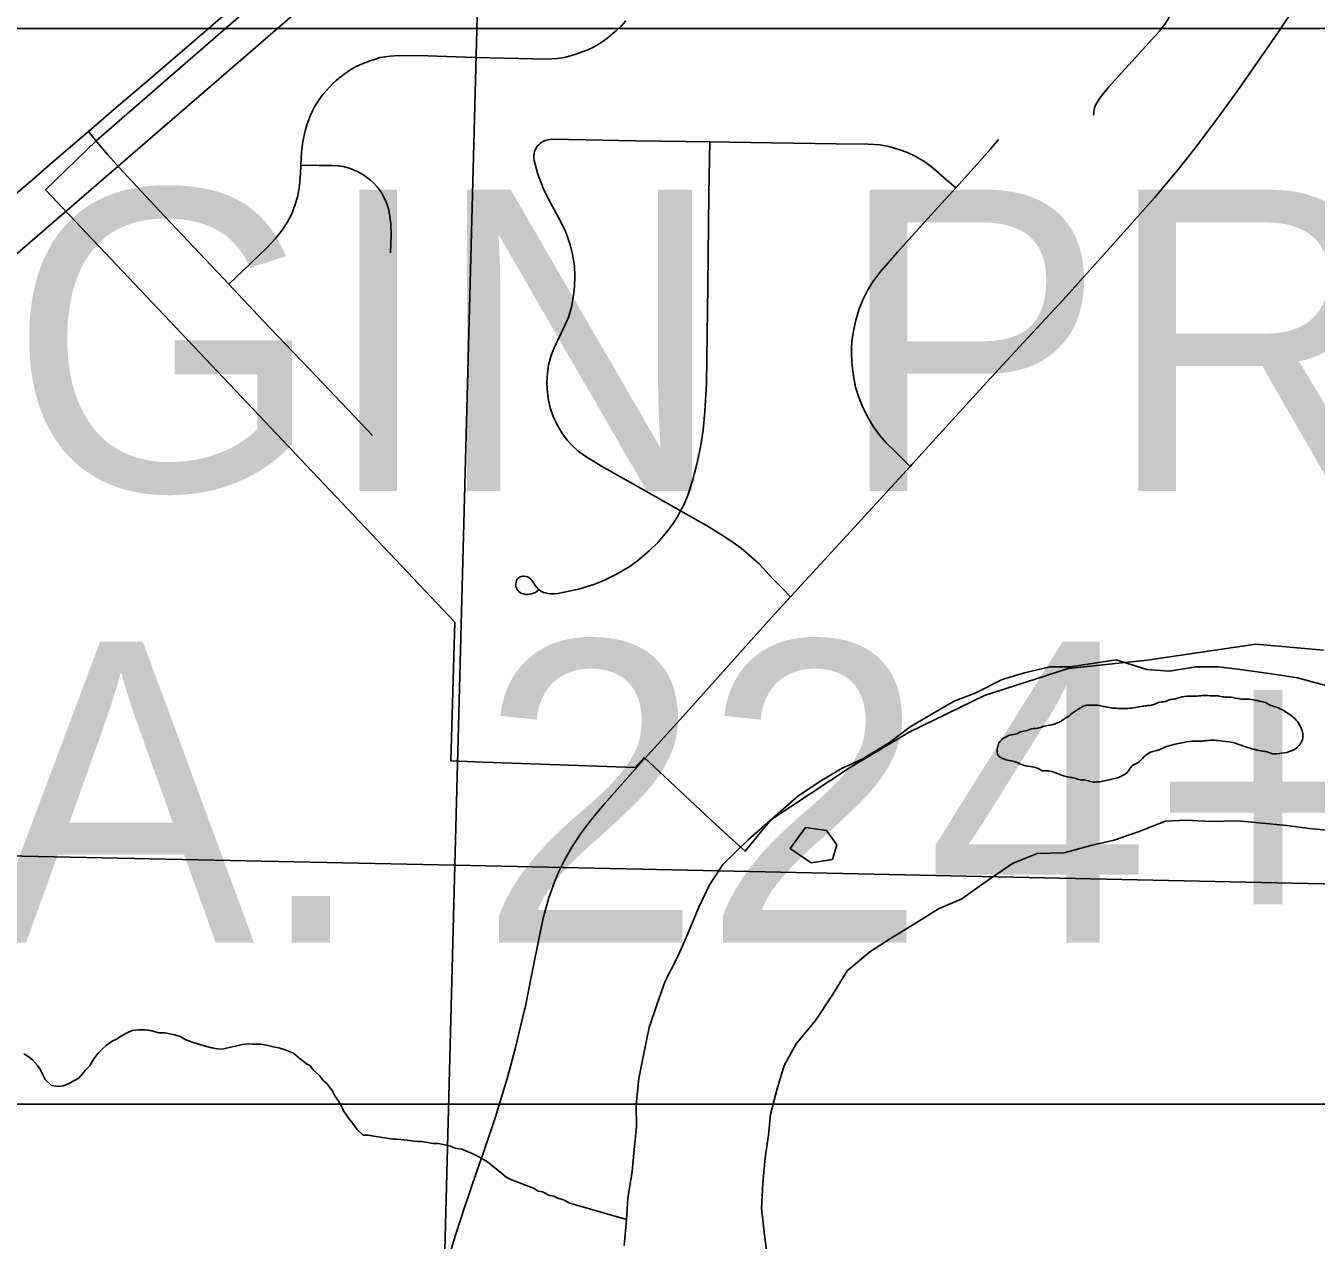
# Model space of a CAD drawing. Extents: x 0 to 34, y 0 to 22.
# Drawn here: x 4.185 to 4.785, y 16.257 to 16.822 of the extents above; entities that cross this region are included whole.
import ezdxf

# ---------------------------------------------------------------- set-up
doc = ezdxf.new("R2010")
doc.units = 0
for name, color, linetype in [('Default', 7, 'Continuous'), ('GM_X_City_Street', 7, 'Continuous'), ('GM_X_County_Road', 7, 'Continuous'), ('GM_X_Major_River', 7, 'Continuous'), ('GM_X_Minor_River', 7, 'Continuous'), ('GM_X_Section', 7, 'Continuous'), ('GM_X_State_Route', 7, 'Continuous'), ('SH_Masking', 7, 'Continuous'), ('SH_Text', 7, 'Continuous')]:
    doc.layers.add(name, color=color, linetype=linetype)

msp = doc.modelspace()

# ---------------------------------------------------------------- linework, layer by layer
at = {"layer": 'Default'}
msp.add_lwpolyline([(4.39952, 16.92604), (4.21794, 16.76833), (4.19434, 16.74539), (4.38458, 16.54451), (4.38278, 16.48003), (4.39788, 16.47942), (4.46839, 16.47687), (4.47261, 16.48158), (4.50816, 16.44834), (4.51955, 16.43795), (4.53143, 16.45257), (4.56812, 16.4768), (4.59575, 16.49328), (4.63077, 16.51031), (4.66982, 16.52295), (4.7064, 16.5268), (4.75701, 16.53417), (4.78844, 16.53149)], dxfattribs=at)
at = {"layer": 'GM_X_City_Street'}
for points in [[(4.6815, 16.78013), (4.68162, 16.78167), (4.68203, 16.78358), (4.68265, 16.78505), (4.68377, 16.78714), (4.68519, 16.78909), (4.68869, 16.79332), (4.69956, 16.80522), (4.71223, 16.81919), (4.71467, 16.82241), (4.71636, 16.82509), (4.71754, 16.82744), (4.71835, 16.82939), (4.71935, 16.83184), (4.72517, 16.85016), (4.72654, 16.85429), (4.73609, 16.88319), (4.74076, 16.89899), (4.74216, 16.90457), (4.74347, 16.91139)], [(4.27951, 16.70148), (4.28633, 16.70802), (4.29709, 16.71832), (4.30128, 16.72282), (4.30431, 16.72665), (4.30665, 16.73022), (4.30861, 16.734), (4.31043, 16.73852), (4.31158, 16.74261), (4.31241, 16.74742), (4.31286, 16.75292), (4.31301, 16.75681), (4.31326, 16.7629), (4.31389, 16.76792), (4.31498, 16.77285), (4.3158, 16.77559), (4.31649, 16.77769), (4.31737, 16.7798), (4.31831, 16.78175), (4.31931, 16.78392), (4.32038, 16.78572), (4.3219, 16.78786), (4.32338, 16.7898), (4.32476, 16.79147), (4.3263, 16.79313), (4.32758, 16.79452), (4.32947, 16.79623), (4.33105, 16.79758), (4.33295, 16.799), (4.33475, 16.80031), (4.3366, 16.80156), (4.33906, 16.80286), (4.34112, 16.80384), (4.34529, 16.80543), (4.34766, 16.8062), (4.34992, 16.80685), (4.35214, 16.80726), (4.35453, 16.80759), (4.35835, 16.80787), (4.37208, 16.80763), (4.39384, 16.80694), (4.41433, 16.80639), (4.42735, 16.80616), (4.43221, 16.80648), (4.43551, 16.80693), (4.43835, 16.80763), (4.44135, 16.80858), (4.44386, 16.80949), (4.44637, 16.81052), (4.449, 16.81171), (4.45122, 16.81298), (4.4536, 16.81451), (4.45586, 16.8162), (4.45812, 16.81805), (4.4601, 16.81978), (4.46191, 16.82147), (4.46408, 16.82398)], [(4.3463, 16.63122), (4.32026, 16.6587), (4.29536, 16.6847), (4.27951, 16.70148), (4.26041, 16.72169), (4.24723, 16.7357), (4.23044, 16.75379), (4.22303, 16.76185), (4.21817, 16.76777), (4.21426, 16.77255)], [(4.42364, 16.76637), (4.42449, 16.76713), (4.42548, 16.76785), (4.42663, 16.76835), (4.42795, 16.76867), (4.4296, 16.7689), (4.46872, 16.76821), (4.50307, 16.76764), (4.51218, 16.76749), (4.56184, 16.76679), (4.5767, 16.76661), (4.58219, 16.76626), (4.58637, 16.7655), (4.59108, 16.76419), (4.59507, 16.7627), (4.59892, 16.76089), (4.6031, 16.75839), (4.60703, 16.75553), (4.61211, 16.75104), (4.61744, 16.74633)], [(4.59628, 16.61687), (4.58909, 16.62389), (4.58506, 16.62783), (4.58213, 16.63116), (4.57919, 16.63529), (4.57629, 16.64016), (4.57408, 16.64469), (4.57221, 16.64938), (4.57093, 16.65363), (4.57002, 16.65795), (4.56941, 16.66232), (4.56915, 16.66544), (4.56899, 16.66984), (4.56902, 16.67172), (4.56922, 16.67487), (4.56989, 16.67987), (4.57096, 16.6848), (4.57239, 16.68964), (4.57425, 16.69435), (4.57653, 16.69886), (4.57921, 16.70312), (4.58259, 16.70755), (4.59035, 16.71639), (4.60278, 16.73018), (4.61744, 16.74633), (4.62736, 16.75727), (4.63348, 16.76413), (4.63739, 16.76872)], [(4.42349, 16.55929), (4.42273, 16.5587), (4.42175, 16.55812), (4.42109, 16.55786), (4.42022, 16.55761), (4.4193, 16.55743), (4.41852, 16.55733), (4.4176, 16.55739), (4.41665, 16.55755), (4.41592, 16.55781), (4.41517, 16.55814), (4.41455, 16.55855), (4.41397, 16.55903), (4.41353, 16.55965), (4.41322, 16.56023), (4.41302, 16.56096), (4.41294, 16.5616), (4.41297, 16.56227), (4.41305, 16.56296), (4.41327, 16.56377), (4.41363, 16.56442), (4.4141, 16.56495), (4.41472, 16.56539), (4.41536, 16.56567), (4.41614, 16.56581), (4.41689, 16.56581), (4.4177, 16.56573), (4.41837, 16.56556), (4.41899, 16.56526), (4.41991, 16.56442), (4.42125, 16.56255), (4.42209, 16.56141), (4.42267, 16.56063), (4.42354, 16.55971), (4.42404, 16.55926), (4.4246, 16.5589), (4.42525, 16.55856), (4.42585, 16.55828), (4.42667, 16.55806), (4.42784, 16.55781), (4.42887, 16.55768), (4.42987, 16.55762), (4.43085, 16.55762), (4.43255, 16.55779), (4.43548, 16.55834), (4.44215, 16.55984), (4.44929, 16.56197), (4.45391, 16.56382), (4.46, 16.56693), (4.46591, 16.57036), (4.46944, 16.57289), (4.4751, 16.57775), (4.47906, 16.5817), (4.48315, 16.58637), (4.48613, 16.59035), (4.48845, 16.59403), (4.48957, 16.59617), (4.49104, 16.59898), (4.49274, 16.60298), (4.49504, 16.61007), (4.4971, 16.61788), (4.49877, 16.62578), (4.5, 16.63377), (4.50087, 16.64242), (4.50152, 16.65544), (4.50217, 16.70078), (4.50274, 16.74366), (4.50307, 16.76764)], [(4.54062, 16.55627), (4.53655, 16.56042), (4.53262, 16.56442), (4.52589, 16.57166), (4.52117, 16.57598), (4.51764, 16.57886), (4.51403, 16.58152), (4.51061, 16.58384), (4.50157, 16.58943), (4.48957, 16.59617), (4.47225, 16.60589), (4.45283, 16.61699), (4.44542, 16.62145), (4.44196, 16.62394), (4.43926, 16.62636), (4.43683, 16.62906), (4.43431, 16.63249), (4.43214, 16.63615), (4.43037, 16.64003), (4.42896, 16.64404), (4.42814, 16.64758), (4.4275, 16.65242), (4.42735, 16.65606), (4.42763, 16.66031), (4.42821, 16.66389), (4.4293, 16.66801), (4.43078, 16.67201), (4.43592, 16.68262), (4.43736, 16.68616), (4.43881, 16.69079), (4.43962, 16.69537), (4.44021, 16.70039), (4.44043, 16.70543), (4.44019, 16.70988), (4.43931, 16.71549), (4.43827, 16.7198), (4.43684, 16.72399), (4.43539, 16.72747), (4.43281, 16.73251), (4.42813, 16.74101), (4.42563, 16.74625), (4.42314, 16.75269), (4.42142, 16.75906), (4.42131, 16.76021), (4.42131, 16.76114), (4.42141, 16.76229), (4.42158, 16.76318), (4.42203, 16.76432), (4.42288, 16.76567), (4.42364, 16.76637)], [(4.35471, 16.71612), (4.35497, 16.72443), (4.35479, 16.7294), (4.35433, 16.73329), (4.3537, 16.73654), (4.35279, 16.73934), (4.35153, 16.74205), (4.35058, 16.74389), (4.34954, 16.74539), (4.34833, 16.74691), (4.34698, 16.74843), (4.3454, 16.74989), (4.34345, 16.75135), (4.34175, 16.75251), (4.33949, 16.75372), (4.33723, 16.75482), (4.33504, 16.75567), (4.33273, 16.75628), (4.33028, 16.75655), (4.32763, 16.75672), (4.32147, 16.75676), (4.31301, 16.75681)]]:
    msp.add_lwpolyline(points, dxfattribs=at)
at = {"layer": 'GM_X_County_Road'}
for points in [[(4.21426, 16.77255), (4.22709, 16.78367), (4.24226, 16.79654), (4.3021, 16.84807), (4.31769, 16.86143), (4.33577, 16.87663), (4.36881, 16.90497), (4.39858, 16.93054)], [(3.83321, 16.44601), (3.87424, 16.4827), (3.89967, 16.50365), (3.9358, 16.53412), (3.97686, 16.56935), (4.0355, 16.61943), (4.07607, 16.6543), (4.12053, 16.69225), (4.16534, 16.73076), (4.18728, 16.74926), (4.19738, 16.75815), (4.21111, 16.76982), (4.21426, 16.77255)]]:
    msp.add_lwpolyline(points, dxfattribs=at)
at = {"layer": 'GM_X_Major_River'}
for points in [[(4.79062, 16.51476), (4.77632, 16.51857), (4.76424, 16.52042), (4.75102, 16.5223), (4.73969, 16.52375), (4.72907, 16.52367), (4.71688, 16.52173), (4.70628, 16.5224), (4.692, 16.52696), (4.67068, 16.52376), (4.6612, 16.52364), (4.64937, 16.52093), (4.63905, 16.51779), (4.62674, 16.51168), (4.61678, 16.50778), (4.60675, 16.50198), (4.59635, 16.49582), (4.58666, 16.4885), (4.57432, 16.48087), (4.56472, 16.47658), (4.55431, 16.47041), (4.54388, 16.46349), (4.53221, 16.45319), (4.52094, 16.44325), (4.50925, 16.43181), (4.50291, 16.42212), (4.49807, 16.412), (4.49279, 16.39924), (4.48793, 16.38837), (4.48232, 16.37752), (4.47861, 16.367), (4.4749, 16.3561), (4.47271, 16.34553), (4.47006, 16.33232), (4.46896, 16.32021), (4.46906, 16.30996), (4.468, 16.29937), (4.46696, 16.28915), (4.46509, 16.27668), (4.46444, 16.26683), (4.46334, 16.25471)], [(4.52989, 16.24833), (4.52835, 16.2609), (4.52714, 16.27193), (4.52785, 16.28368), (4.52893, 16.29541), (4.53037, 16.306), (4.5314, 16.31584), (4.53438, 16.32752), (4.53772, 16.33843), (4.54331, 16.34852), (4.55233, 16.35928), (4.56025, 16.37121), (4.56701, 16.38241), (4.57749, 16.39122), (4.58714, 16.39741), (4.5991, 16.40467), (4.60952, 16.41121), (4.62027, 16.41585), (4.63265, 16.42462), (4.64385, 16.43228), (4.65536, 16.4369), (4.66788, 16.43731), (4.68087, 16.44075), (4.69117, 16.44312), (4.70228, 16.44699), (4.71493, 16.45195), (4.7248, 16.45244), (4.73615, 16.45175), (4.7483, 16.45217), (4.75851, 16.45113), (4.77137, 16.45002), (4.78194, 16.44859), (4.79177, 16.44756)], [(4.5574, 16.44757), (4.54764, 16.44897), (4.54054, 16.43929), (4.55021, 16.43258), (4.56012, 16.4342), (4.5622, 16.44098)], [(4.5622, 16.44098), (4.5574, 16.44757)]]:
    msp.add_lwpolyline(points, dxfattribs=at)
for points in [[(4.69035, 16.50455), (4.6877, 16.505), (4.68544, 16.50544), (4.68279, 16.50588), (4.68052, 16.50594), (4.67747, 16.50563), (4.67478, 16.50418), (4.67247, 16.50272), (4.67014, 16.50088), (4.66783, 16.49942), (4.66552, 16.49796), (4.66093, 16.49656), (4.65788, 16.49588), (4.65558, 16.49517), (4.65292, 16.49486), (4.65062, 16.49416), (4.64757, 16.49348), (4.64527, 16.49239), (4.64298, 16.49207), (4.64068, 16.49099), (4.63837, 16.48953), (4.63717, 16.48728), (4.63673, 16.48502), (4.63705, 16.48273), (4.63929, 16.48115), (4.64155, 16.48034), (4.64381, 16.4799), (4.6472, 16.47868), (4.65096, 16.47745), (4.65549, 16.47657), (4.65774, 16.47538), (4.66001, 16.47532), (4.66266, 16.47487), (4.66491, 16.47406), (4.67018, 16.47241), (4.67283, 16.47196), (4.67546, 16.47113), (4.67774, 16.47108), (4.68075, 16.47024), (4.68303, 16.47019), (4.68569, 16.4705), (4.68874, 16.47118), (4.69796, 16.47551), (4.69953, 16.47774), (4.70223, 16.4792), (4.70495, 16.48179), (4.70804, 16.48399), (4.71033, 16.48469), (4.71263, 16.48539), (4.71493, 16.48647), (4.71723, 16.48717), (4.72333, 16.48854), (4.72866, 16.48916), (4.73169, 16.48909), (4.73398, 16.48941), (4.74156, 16.48922), (4.74685, 16.48833), (4.74949, 16.4875), (4.75174, 16.48669), (4.75438, 16.48586), (4.75739, 16.48503), (4.75966, 16.48459), (4.7623, 16.48414), (4.76456, 16.48333), (4.76683, 16.48327), (4.7714, 16.48391), (4.77601, 16.48608), (4.77796, 16.48831), (4.77878, 16.49056), (4.77884, 16.49284), (4.77814, 16.49514), (4.77632, 16.49822), (4.7741, 16.50055), (4.77186, 16.50213), (4.76662, 16.50492), (4.76399, 16.50574), (4.76174, 16.50694), (4.75873, 16.50777), (4.75646, 16.50821), (4.75382, 16.50866), (4.7504, 16.50874), (4.74776, 16.50919), (4.74474, 16.50964), (4.74208, 16.50971), (4.73944, 16.51016), (4.73678, 16.51022), (4.73223, 16.51034), (4.72881, 16.51004), (4.72615, 16.51011), (4.72159, 16.50946), (4.71929, 16.50876), (4.71701, 16.50844), (4.71503, 16.50753)], [(4.71503, 16.50753), (4.71166, 16.50706), (4.70898, 16.50598), (4.70669, 16.50566), (4.70441, 16.50534), (4.69755, 16.50437), (4.69035, 16.50455)]]:
    msp.add_spline(points, degree=3, dxfattribs=at)
at = {"layer": 'GM_X_Minor_River'}
for points in [[(3.74301, 16.33754), (5.62913, 17.96708)], [(4.46444, 16.26683), (4.43809, 16.27437), (4.43509, 16.27596), (4.43245, 16.27679), (4.43057, 16.27759), (4.42868, 16.27802), (4.4253, 16.27963), (4.42341, 16.28005), (4.42154, 16.28124), (4.41967, 16.28205), (4.41628, 16.28327), (4.4144, 16.28408), (4.41101, 16.28531), (4.40838, 16.28651), (4.40615, 16.28847), (4.40317, 16.29082), (4.39982, 16.29356), (4.39795, 16.29475), (4.3957, 16.29595), (4.3927, 16.29755), (4.38782, 16.29957), (4.38479, 16.30002), (4.38253, 16.30084), (4.37913, 16.30169), (4.37686, 16.30212), (4.37459, 16.30218), (4.37194, 16.30263), (4.36929, 16.30307), (4.36739, 16.30312), (4.36549, 16.30317), (4.36247, 16.30363), (4.35944, 16.30408), (4.35754, 16.30413), (4.35564, 16.30418), (4.353, 16.30463), (4.34997, 16.30508), (4.34694, 16.30554), (4.34429, 16.30599), (4.34202, 16.30604), (4.33904, 16.30878), (4.33721, 16.31148), (4.33537, 16.31381), (4.3328, 16.31729), (4.33136, 16.32037), (4.33027, 16.32229), (4.32879, 16.32423), (4.32771, 16.32654), (4.32514, 16.33002), (4.32328, 16.33159), (4.32181, 16.33352), (4.31884, 16.33626), (4.31737, 16.33819), (4.3155, 16.33938), (4.31289, 16.34134), (4.30954, 16.34409), (4.30578, 16.3457), (4.30276, 16.34654), (4.30087, 16.34697), (4.29899, 16.34739), (4.2971, 16.34782), (4.29445, 16.34827), (4.29255, 16.34832), (4.29065, 16.34836), (4.28875, 16.34841), (4.28571, 16.34811), (4.28265, 16.34743), (4.2796, 16.34674), (4.27654, 16.34606), (4.27426, 16.34612), (4.27161, 16.34657), (4.2686, 16.3474), (4.26596, 16.34823), (4.26294, 16.34907), (4.25955, 16.35029), (4.25693, 16.35188), (4.25429, 16.3527), (4.25203, 16.35314), (4.24976, 16.35358), (4.2471, 16.35364), (4.2437, 16.35449), (4.24068, 16.35495), (4.23764, 16.35502), (4.23459, 16.35472), (4.23229, 16.35364), (4.22959, 16.35219), (4.22766, 16.35072), (4.22535, 16.34964), (4.22264, 16.34781), (4.2207, 16.34596), (4.21875, 16.34411), (4.21679, 16.3415), (4.21481, 16.33813), (4.21286, 16.33628), (4.20973, 16.33256), (4.2078, 16.33147), (4.20511, 16.33002), (4.20242, 16.32895)], [(4.20242, 16.32895), (4.20013, 16.32863), (4.1971, 16.32908), (4.19414, 16.33182), (4.19305, 16.33412), (4.19197, 16.33643), (4.1905, 16.33837), (4.18829, 16.34108), (4.18605, 16.34266), (4.18418, 16.34384)]]:
    msp.add_lwpolyline(points, dxfattribs=at)
at = {"layer": 'GM_X_Section'}
for points in [[(3.40485, 17.45313), (4.41097, 17.43188), (4.38456, 16.43152), (3.38639, 16.45221), (3.37427, 16.45247)], [(4.41097, 17.43188), (5.41251, 17.40958), (5.38574, 16.41038), (5.38005, 16.41012), (4.38456, 16.43152)], [(3.38639, 16.45221), (4.38456, 16.43152), (4.35758, 15.39266), (3.35868, 15.41381)], [(4.38456, 16.43152), (5.38005, 16.41012), (5.35524, 15.36699), (4.35758, 15.39266)]]:
    msp.add_lwpolyline(points, close=True, dxfattribs=at)
at = {"layer": 'GM_X_State_Route'}
msp.add_line((4.46923, 16.47699), (4.47285, 16.48102), dxfattribs=at)
for points in [[(4.53029, 16.54489), (4.53494, 16.5501), (4.54062, 16.55627), (4.59628, 16.61687), (4.59721, 16.61787), (4.62695, 16.65065), (4.64085, 16.66583), (4.66737, 16.69435), (4.6893, 16.71862), (4.70975, 16.7415), (4.72088, 16.75484), (4.72869, 16.76462), (4.74075, 16.78072), (4.75028, 16.79406), (4.76727, 16.81843), (4.78138, 16.83982), (4.80148, 16.86926), (4.80491, 16.87429)], [(4.47285, 16.48102), (4.49375, 16.50402), (4.53029, 16.54489)], [(4.41723, 16.36516), (4.42009, 16.37942), (4.42421, 16.40017), (4.42587, 16.40747), (4.4282, 16.4159), (4.43043, 16.42242), (4.43281, 16.42823), (4.43558, 16.43386), (4.43903, 16.43983), (4.44351, 16.44662), (4.44801, 16.45264), (4.454, 16.45985), (4.46863, 16.47631), (4.46923, 16.47699)], [(4.40993, 16.33618), (4.41279, 16.34672), (4.41704, 16.36421), (4.41723, 16.36516)], [(4.37087, 16.13273), (4.37124, 16.15017), (4.37186, 16.17254), (4.37241, 16.18623), (4.37335, 16.20115), (4.3745, 16.21294), (4.37593, 16.22282), (4.37815, 16.23447), (4.38061, 16.24479), (4.38383, 16.25619), (4.38858, 16.27101), (4.39485, 16.28921), (4.39851, 16.29982), (4.40347, 16.31453), (4.40889, 16.33235), (4.40993, 16.33618)]]:
    msp.add_lwpolyline(points, dxfattribs=at)
at = {"layer": 'SH_Masking'}
msp.add_lwpolyline([(3.85754, 16.82046), (5.60206, 16.82046), (5.60206, 16.32046), (3.85754, 16.32046)], close=True, dxfattribs=at)
at = {"layer": 'SH_Text'}
msp.add_lwpolyline([(3.85754, 16.32046), (5.60206, 16.32046), (5.60206, 16.82046), (3.85754, 16.82046)], close=True, dxfattribs=at)

# ---------------------------------------------------------------- texts
for s, p in [('BEGIN PROJECT', (3.92754, 16.60546)), ('STA. 224+10.00', (3.92754, 16.39546))]:
    msp.add_text(s, height=0.1399997, dxfattribs=at).set_placement(p)

doc.saveas('drawing.dxf')
